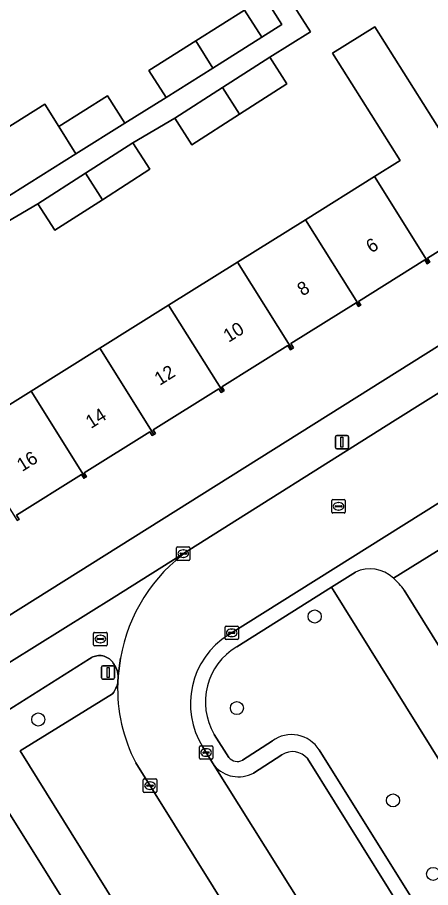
# Model space of a CAD drawing. Extents: x 160077 to 160948, y 386481 to 387498.
# Drawn here: x 160299.5 to 160330.4, y 387078.4 to 387143.6 of the extents above; entities that cross this region are included whole.
import ezdxf

# ---------------------------------------------------------------- set-up
doc = ezdxf.new("R2010")
doc.units = 0
for name, color, linetype in [('IMGEO_Boom', 7, 'Continuous'), ('IMGEO_Erf', 7, 'Continuous'), ('IMGEO_Fietspad_open', 7, 'Continuous'), ('IMGEO_Groenvoorziening', 7, 'Continuous'), ('IMGEO_Kolk', 7, 'Continuous'), ('IMGEO_Lichtmast', 7, 'Continuous'), ('IMGEO_Pand', 7, 'Continuous'), ('IMGEO_Pand_nummerreeks', 7, 'Continuous'), ('IMGEO_Parkeervlak_open', 7, 'Continuous'), ('IMGEO_Rijbaan_lokaal_open', 7, 'Continuous'), ('IMGEO_Rioolput', 7, 'Continuous'), ('IMGEO_Voetpad_open', 7, 'Continuous')]:
    doc.layers.add(name, color=color, linetype=linetype)

msp = doc.modelspace()

# ---------------------------------------------------------------- linework, layer by layer
at = {"layer": 'IMGEO_Boom'}
for centre in [(160321.705, 387098.726), (160315.887, 387091.865), (160301.019, 387091.011), (160327.568, 387084.957), (160330.57, 387079.447)]:
    msp.add_circle(centre, 0.489, dxfattribs=at)
at = {"layer": 'IMGEO_Erf'}
for points in [[(160295.356, 387112.402), (160300.473, 387115.599), (160305.616, 387118.812), (160310.771, 387122.034), (160315.933, 387125.259), (160321.019, 387128.437), (160326.185, 387131.665), (160328.097, 387132.859), (160323.049, 387140.905), (160326.213, 387142.89), (160331.264, 387134.838), (160336.535, 387138.132), (160325.196, 387156.306)], [(160296.174, 387133.735), (160301.501, 387137.095), (160302.558, 387135.409), (160306.209, 387137.711), (160307.493, 387135.674), (160310.583, 387137.583), (160309.299, 387139.62), (160312.804, 387141.83), (160316.456, 387144.133), (160317.74, 387142.096), (160319.242, 387143.043), (160312.905, 387153.093)], [(160315.822, 387151.223), (160321.391, 387142.502), (160318.35, 387140.604), (160319.627, 387138.612), (160316.068, 387136.329), (160312.506, 387134.044), (160311.229, 387136.035), (160308.102, 387134.201), (160309.379, 387132.209), (160305.819, 387129.926), (160302.258, 387127.641), (160300.981, 387129.632), (160297.804, 387127.766)], [(160335.007, 387128.601), (160330.151, 387125.56), (160330.334, 387125.268), (160330.236, 387125.207), (160330.134, 387125.144), (160329.952, 387125.436), (160324.98, 387122.323), (160325.159, 387122.037), (160325.069, 387121.981), (160324.982, 387121.926), (160324.803, 387122.213), (160319.922, 387119.157), (160320.117, 387118.843), (160320.002, 387118.772), (160319.89, 387118.702), (160319.695, 387119.015), (160314.767, 387115.93), (160314.939, 387115.655), (160314.82, 387115.581), (160314.698, 387115.505), (160314.527, 387115.779), (160309.618, 387112.706), (160309.79, 387112.43), (160309.667, 387112.353), (160309.545, 387112.276), (160309.372, 387112.552), (160304.452, 387109.472), (160304.632, 387109.185), (160304.535, 387109.124), (160304.441, 387109.065), (160304.261, 387109.353), (160299.391, 387106.304), (160299.584, 387105.994), (160299.435, 387105.901)], [(160280.982, 387087.594), (160343.569, 387126.901)]]:
    msp.add_lwpolyline(points, dxfattribs=at)
at = {"layer": 'IMGEO_Fietspad_open'}
for points in [[(160312.287, 387103.692), (160306.706, 387100.18), (160285.544, 387086.986), (160271.369, 387078.046), (160267.934, 387075.923), (160267.508, 387075.659)], [(160295.34, 387089.573), (160304.848, 387095.547), (160304.902, 387095.586), (160304.995, 387095.644), (160305.093, 387095.693), (160305.195, 387095.734), (160305.3, 387095.765), (160305.407, 387095.787), (160305.516, 387095.798), (160305.626, 387095.801), (160305.735, 387095.793), (160305.843, 387095.776), (160305.95, 387095.749), (160306.053, 387095.712), (160306.153, 387095.667), (160306.248, 387095.613), (160306.338, 387095.55), (160306.422, 387095.48), (160306.5, 387095.402), (160306.57, 387095.318), (160306.633, 387095.228), (160306.687, 387095.133), (160306.748, 387095.038), (160306.824, 387094.897), (160306.887, 387094.749), (160306.936, 387094.596), (160306.972, 387094.44), (160306.994, 387094.281), (160307.175, 387095.604)]]:
    msp.add_lwpolyline(points, dxfattribs=at)
msp.add_arc((160319.451, 387093.504), 12.454, 125.11565, 170.29469, dxfattribs=at)
at = {"layer": 'IMGEO_Groenvoorziening'}
for points in [[(160324.753, 387102.042), (160322.972, 387100.922), (160336.931, 387078.479), (160340.738, 387080.879), (160328.409, 387100.701)], [(160322.045, 387088.734), (160330.858, 387074.649), (160336.931, 387078.479), (160322.972, 387100.922), (160315.875, 387096.46)], [(160298.298, 387071.04), (160305.079, 387074.014), (160295.34, 387089.573)], [(160314.181, 387089.899), (160315.284, 387088.163)], [(160316.308, 387087.967), (160318.538, 387089.412)]]:
    msp.add_lwpolyline(points, dxfattribs=at)
for centre, radius, start, end in [((160325.849, 387099.737), 2.552, 46.81419, 115.42695), ((160323.857, 387097.388), 5.63, 36.04696, 48.3986), ((160318.328, 387092.327), 4.806, 120.6955, 210.35017), ((160319.974, 387087.43), 2.448, 32.19689, 125.91937), ((160315.916, 387088.69), 0.822, 219.82929, 298.49929)]:
    msp.add_arc(centre, radius, start, end, dxfattribs=at)
at = {"layer": 'IMGEO_Kolk'}
for p, q in [((160311.367, 387103.004), (160311.367, 387103.856)), ((160311.442, 387103.93), (160312.294, 387103.93)), ((160311.855, 387103.71), (160311.88, 387103.71)), ((160312.368, 387103.856), (160312.368, 387103.004)), ((160311.626, 387103.424), (160311.626, 387103.436)), ((160312.064, 387103.387), (160311.666, 387103.387)), ((160311.669, 387103.473), (160312.067, 387103.473)), ((160311.878, 387103.15), (160311.853, 387103.15)), ((160312.11, 387103.436), (160312.11, 387103.424)), ((160312.294, 387102.93), (160311.442, 387102.93)), ((160314.994, 387097.073), (160314.994, 387097.925)), ((160315.069, 387097.999), (160315.921, 387097.999)), ((160315.482, 387097.779), (160315.507, 387097.779)), ((160315.995, 387097.925), (160315.995, 387097.073)), ((160315.253, 387097.493), (160315.253, 387097.505)), ((160315.691, 387097.456), (160315.293, 387097.456)), ((160315.296, 387097.542), (160315.694, 387097.542)), ((160315.505, 387097.219), (160315.48, 387097.219)), ((160315.737, 387097.505), (160315.737, 387097.493)), ((160315.921, 387096.999), (160315.069, 387096.999)), ((160313.076, 387088.117), (160313.076, 387088.969)), ((160313.151, 387089.043), (160314.003, 387089.043)), ((160313.564, 387088.823), (160313.589, 387088.823)), ((160314.077, 387088.969), (160314.077, 387088.117)), ((160314.003, 387088.043), (160313.151, 387088.043)), ((160313.335, 387088.537), (160313.335, 387088.549)), ((160313.773, 387088.5), (160313.375, 387088.5)), ((160313.378, 387088.586), (160313.776, 387088.586)), ((160313.587, 387088.263), (160313.562, 387088.263)), ((160313.819, 387088.549), (160313.819, 387088.537)), ((160308.88, 387085.631), (160308.88, 387086.483)), ((160308.955, 387086.557), (160309.807, 387086.557)), ((160309.139, 387086.051), (160309.139, 387086.063)), ((160309.182, 387086.1), (160309.58, 387086.1)), ((160309.368, 387086.337), (160309.393, 387086.337)), ((160309.623, 387086.063), (160309.623, 387086.051)), ((160309.881, 387086.483), (160309.881, 387085.631)), ((160309.807, 387085.557), (160308.955, 387085.557)), ((160309.577, 387086.014), (160309.179, 387086.014)), ((160309.391, 387085.777), (160309.366, 387085.777))]:
    msp.add_line(p, q, dxfattribs=at)
for points in [[(160311.367, 387103.004), (160311.367, 387103.856)], [(160311.442, 387103.93), (160312.294, 387103.93)], [(160312.368, 387103.856), (160312.368, 387103.004)], [(160312.294, 387102.93), (160311.442, 387102.93)], [(160314.994, 387097.073), (160314.994, 387097.925)], [(160315.069, 387097.999), (160315.921, 387097.999)], [(160315.995, 387097.925), (160315.995, 387097.073)], [(160315.921, 387096.999), (160315.069, 387096.999)], [(160313.076, 387088.117), (160313.076, 387088.969)], [(160313.151, 387089.043), (160314.003, 387089.043)], [(160314.077, 387088.969), (160314.077, 387088.117)], [(160314.003, 387088.043), (160313.151, 387088.043)], [(160308.88, 387085.631), (160308.88, 387086.483)], [(160308.955, 387086.557), (160309.807, 387086.557)], [(160309.881, 387086.483), (160309.881, 387085.631)], [(160309.807, 387085.557), (160308.955, 387085.557)]]:
    msp.add_lwpolyline(points, dxfattribs=at)
for centre, radius, start, end in [((160311.444, 387103.854), 0.0765, 91.55205, 178.44795), ((160311.444, 387103.854), 0.0765, 91.55205, 178.44795), ((160312.292, 387103.854), 0.0765, 1.55205, 88.44795), ((160312.292, 387103.854), 0.0765, 1.55205, 88.44795), ((160311.444, 387103.006), 0.0765, 181.55205, 268.44795), ((160311.444, 387103.006), 0.0765, 181.55205, 268.44795), ((160311.666, 387103.433), 0.0403, 85.87752, 175.75265), ((160311.663, 387103.423), 0.0366, 178.93798, 274.71019), ((160312.067, 387103.43), 0.043, 264.86636, 352.45326), ((160312.071, 387103.435), 0.0386, 1.73085, 96.63898), ((160312.292, 387103.006), 0.0765, 271.55205, 358.44795), ((160312.292, 387103.006), 0.0765, 271.55205, 358.44795), ((160315.071, 387097.923), 0.0765, 91.55205, 178.44795), ((160315.071, 387097.923), 0.0765, 91.55205, 178.44795), ((160315.919, 387097.923), 0.0765, 1.55205, 88.44795), ((160315.919, 387097.923), 0.0765, 1.55205, 88.44795), ((160315.293, 387097.502), 0.0403, 85.87752, 175.75265), ((160315.29, 387097.492), 0.0366, 178.93798, 274.71019), ((160315.694, 387097.499), 0.043, 264.86636, 352.45326), ((160315.698, 387097.504), 0.0386, 1.73085, 96.63898), ((160315.071, 387097.075), 0.0765, 181.55205, 268.44795), ((160315.071, 387097.075), 0.0765, 181.55205, 268.44795), ((160315.919, 387097.075), 0.0765, 271.55205, 358.44795), ((160315.919, 387097.075), 0.0765, 271.55205, 358.44795), ((160313.153, 387088.967), 0.0765, 91.55205, 178.44795), ((160313.153, 387088.967), 0.0765, 91.55205, 178.44795), ((160314.001, 387088.967), 0.0765, 1.55205, 88.44795), ((160314.001, 387088.967), 0.0765, 1.55205, 88.44795), ((160313.153, 387088.119), 0.0765, 181.55205, 268.44795), ((160313.153, 387088.119), 0.0765, 181.55205, 268.44795), ((160313.375, 387088.546), 0.0403, 85.87752, 175.75265), ((160313.372, 387088.536), 0.0366, 178.93798, 274.71019), ((160313.776, 387088.543), 0.043, 264.86636, 352.45326), ((160313.78, 387088.548), 0.0386, 1.73085, 96.63898), ((160314.001, 387088.119), 0.0765, 271.55205, 358.44795), ((160314.001, 387088.119), 0.0765, 271.55205, 358.44795), ((160308.957, 387086.481), 0.0765, 91.55205, 178.44795), ((160308.957, 387086.481), 0.0765, 91.55205, 178.44795), ((160309.179, 387086.06), 0.0403, 85.87752, 175.75265), ((160309.176, 387086.05), 0.0366, 178.93798, 274.71019), ((160309.58, 387086.057), 0.043, 264.86636, 352.45326), ((160309.584, 387086.062), 0.0386, 1.73085, 96.63898), ((160309.805, 387086.481), 0.0765, 1.55205, 88.44795), ((160309.805, 387086.481), 0.0765, 1.55205, 88.44795), ((160308.957, 387085.633), 0.0765, 181.55205, 268.44795), ((160308.957, 387085.633), 0.0765, 181.55205, 268.44795), ((160309.805, 387085.633), 0.0765, 271.55205, 358.44795), ((160309.805, 387085.633), 0.0765, 271.55205, 358.44795)]:
    msp.add_arc(centre, radius, start, end, dxfattribs=at)
for centre, major_axis, ratio, start_param, end_param in [((160311.854, 387103.43), (-0.387, 0.002), 0.722429, 4.712389, 7.853982), ((160311.879, 387103.43), (-0.39, 0.002), 0.717154, 1.570796, 4.712389), ((160315.481, 387097.499), (-0.387, 0.002), 0.722429, 4.712389, 7.853982), ((160315.506, 387097.499), (-0.39, 0.002), 0.717154, 1.570796, 4.712389), ((160313.563, 387088.543), (-0.387, 0.002), 0.722429, 4.712389, 7.853982), ((160313.588, 387088.543), (-0.39, 0.002), 0.717154, 1.570796, 4.712389), ((160309.367, 387086.057), (-0.387, 0.002), 0.722429, 4.712389, 7.853982), ((160309.392, 387086.057), (-0.39, 0.002), 0.717154, 1.570796, 4.712389)]:
    msp.add_ellipse(centre, major_axis=major_axis, ratio=ratio, start_param=start_param, end_param=end_param, dxfattribs=at)
at = {"layer": 'IMGEO_Lichtmast'}
for p, q in [((160323.254, 387111.374), (160323.254, 387112.174)), ((160323.254, 387112.174), (160323.254, 387111.374)), ((160323.354, 387112.274), (160324.144, 387112.274)), ((160324.144, 387112.274), (160323.354, 387112.274)), ((160324.244, 387112.174), (160324.244, 387111.374)), ((160324.244, 387111.374), (160324.244, 387112.174)), ((160324.144, 387111.274), (160323.354, 387111.274)), ((160323.354, 387111.274), (160324.144, 387111.274)), ((160305.742, 387094.142), (160305.742, 387094.942)), ((160305.742, 387094.942), (160305.742, 387094.142)), ((160305.842, 387095.042), (160306.632, 387095.042)), ((160306.632, 387095.042), (160305.842, 387095.042)), ((160306.732, 387094.942), (160306.732, 387094.142)), ((160306.732, 387094.142), (160306.732, 387094.942)), ((160306.632, 387094.042), (160305.842, 387094.042)), ((160305.842, 387094.042), (160306.632, 387094.042))]:
    msp.add_line(p, q, dxfattribs=at)
for points in [[(160323.674, 387112.149), (160323.824, 387112.149), (160323.824, 387111.399), (160323.674, 387111.399), (160323.674, 387112.149)], [(160306.162, 387094.917), (160306.312, 387094.917), (160306.312, 387094.167), (160306.162, 387094.167), (160306.162, 387094.917)]]:
    msp.add_lwpolyline(points, dxfattribs=at)
for centre, start, end in [((160323.354, 387112.174), 90, 180), ((160323.354, 387112.174), 90, 180), ((160324.144, 387112.174), 0, 90), ((160324.144, 387112.174), 360, 90), ((160323.354, 387111.374), 180, 270), ((160323.354, 387111.374), 180, 270), ((160324.144, 387111.374), 270, 0), ((160324.144, 387111.374), 270, 0), ((160305.842, 387094.942), 90, 180), ((160305.842, 387094.942), 90, 180), ((160306.632, 387094.942), 0, 90), ((160306.632, 387094.942), 360, 90), ((160305.842, 387094.142), 180, 270), ((160305.842, 387094.142), 180, 270), ((160306.632, 387094.142), 270, 0), ((160306.632, 387094.142), 270, 0)]:
    msp.add_arc(centre, 0.1, start, end, dxfattribs=at)
at = {"layer": 'IMGEO_Pand'}
for points in [[(160317.74, 387142.096), (160316.456, 387144.133), (160312.804, 387141.83), (160314.083, 387139.79)], [(160331.264, 387134.838), (160326.213, 387142.89), (160323.049, 387140.905), (160328.097, 387132.859), (160326.185, 387131.665), (160330.236, 387125.207), (160330.334, 387125.268), (160330.151, 387125.56), (160335.007, 387128.601), (160335.2, 387128.293), (160335.322, 387128.369)], [(160309.299, 387139.62), (160310.583, 387137.583), (160314.083, 387139.79), (160312.804, 387141.83)], [(160319.627, 387138.612), (160318.35, 387140.604), (160314.811, 387138.333), (160316.068, 387136.329)], [(160311.229, 387136.035), (160312.506, 387134.044), (160316.068, 387136.329), (160314.811, 387138.333)], [(160307.493, 387135.674), (160306.209, 387137.711), (160302.558, 387135.409), (160303.837, 387133.369)], [(160303.837, 387133.369), (160302.558, 387135.409), (160301.501, 387137.095), (160296.174, 387133.735), (160298.519, 387130.015), (160300.336, 387131.161)], [(160309.379, 387132.209), (160308.102, 387134.201), (160304.562, 387131.93), (160305.819, 387129.926)], [(160300.981, 387129.632), (160302.258, 387127.641), (160305.819, 387129.926), (160304.562, 387131.93)], [(160326.185, 387131.665), (160321.019, 387128.437), (160325.069, 387121.981), (160325.159, 387122.037), (160324.98, 387122.323), (160329.952, 387125.436), (160330.134, 387125.144), (160330.236, 387125.207)], [(160321.019, 387128.437), (160315.933, 387125.259), (160320.002, 387118.772), (160320.117, 387118.843), (160319.922, 387119.157), (160324.803, 387122.213), (160324.982, 387121.926), (160325.069, 387121.981)], [(160315.933, 387125.259), (160310.771, 387122.034), (160314.82, 387115.581), (160314.939, 387115.655), (160314.767, 387115.93), (160319.695, 387119.015), (160319.89, 387118.702), (160320.002, 387118.772)], [(160310.771, 387122.034), (160305.616, 387118.812), (160309.667, 387112.353), (160309.79, 387112.43), (160309.618, 387112.706), (160314.527, 387115.779), (160314.698, 387115.505), (160314.82, 387115.581)], [(160305.616, 387118.812), (160300.473, 387115.599), (160304.535, 387109.124), (160304.632, 387109.185), (160304.452, 387109.472), (160309.372, 387112.552), (160309.545, 387112.276), (160309.667, 387112.353)], [(160300.473, 387115.599), (160295.356, 387112.402), (160299.435, 387105.901), (160299.584, 387105.994), (160299.391, 387106.304), (160304.261, 387109.353), (160304.441, 387109.065), (160304.535, 387109.124)]]:
    msp.add_lwpolyline(points, close=True, dxfattribs=at)
at = {"layer": 'IMGEO_Parkeervlak_open'}
for points in [[(160306.963, 387093.751), (160306.938, 387093.646), (160306.888, 387093.493), (160306.825, 387093.346), (160306.75, 387093.204), (160306.662, 387093.07), (160306.562, 387092.944), (160299.657, 387088.656), (160308.704, 387074.139), (160313.636, 387077.284)], [(160319.259, 387088.375), (160317.135, 387087.004)], [(160335.324, 387065.368), (160321.167, 387088.081)], [(160328.585, 387055.274), (160308.312, 387087.772)], [(160314.192, 387087.558), (160327.471, 387066.343), (160347.453, 387034.413)]]:
    msp.add_lwpolyline(points, dxfattribs=at)
for centre, radius, start, end in [((160318.975, 387093.32), 12.02, 177.94274, 207.48597), ((160320.047, 387087.15), 1.457, 39.73532, 122.74528), ((160316.007, 387089.105), 2.385, 220.4462, 298.23222)]:
    msp.add_arc(centre, radius, start, end, dxfattribs=at)
at = {"layer": 'IMGEO_Rijbaan_lokaal_open'}
for points in [[(160315.26, 387097.353), (160334.948, 387109.719), (160343.341, 387114.991), (160359.57, 387125.106), (160365.852, 387129.187), (160369.512, 387131.565), (160371.46, 387132.799), (160367.808, 387138.652), (160366.236, 387137.692), (160361.255, 387134.373), (160358.054, 387132.381), (160349.554, 387127.092), (160327.734, 387113.414), (160312.287, 387103.692)], [(160307.175, 387095.604), (160306.994, 387094.281), (160306.963, 387093.751)], [(160347.453, 387034.413), (160327.471, 387066.343), (160314.192, 387087.558), (160313.33, 387088.935)], [(160308.312, 387087.772), (160328.585, 387055.274), (160352.547, 387016.942), (160356.728, 387019.59), (160354.231, 387023.611), (160354.195, 387023.671), (160353.989, 387024.056), (160353.818, 387024.459), (160353.683, 387024.875), (160353.587, 387025.301), (160353.528, 387025.734), (160353.509, 387026.171), (160353.529, 387026.608), (160353.588, 387027.041), (160353.685, 387027.467), (160353.82, 387027.883), (160353.992, 387028.285), (160354.198, 387028.671), (160354.439, 387029.036), (160354.711, 387029.378), (160355.012, 387029.695), (160355.341, 387029.983), (160355.694, 387030.241), (160358.635, 387032.059)]]:
    msp.add_lwpolyline(points, dxfattribs=at)
for centre, radius, start, end in [((160319.451, 387093.504), 12.454, 125.11565, 170.29469), ((160318.51, 387092.178), 6.112, 122.13055, 212.04332), ((160318.975, 387093.32), 12.02, 177.94274, 207.48597)]:
    msp.add_arc(centre, radius, start, end, dxfattribs=at)
at = {"layer": 'IMGEO_Rioolput'}
for p, q in [((160322.994, 387106.549), (160322.994, 387107.401)), ((160323.069, 387107.475), (160323.921, 387107.475)), ((160323.253, 387106.969), (160323.253, 387106.981)), ((160323.691, 387106.932), (160323.293, 387106.932)), ((160323.296, 387107.018), (160323.694, 387107.018)), ((160323.482, 387107.255), (160323.507, 387107.255)), ((160323.737, 387106.981), (160323.737, 387106.969)), ((160323.995, 387107.401), (160323.995, 387106.549)), ((160323.921, 387106.475), (160323.069, 387106.475)), ((160323.505, 387106.695), (160323.48, 387106.695)), ((160305.162, 387096.61), (160305.162, 387097.462)), ((160305.237, 387097.536), (160306.089, 387097.536)), ((160305.65, 387097.316), (160305.675, 387097.316)), ((160306.163, 387097.462), (160306.163, 387096.61)), ((160306.089, 387096.536), (160305.237, 387096.536)), ((160305.421, 387097.03), (160305.421, 387097.042)), ((160305.859, 387096.993), (160305.461, 387096.993)), ((160305.464, 387097.079), (160305.862, 387097.079)), ((160305.673, 387096.756), (160305.648, 387096.756)), ((160305.905, 387097.042), (160305.905, 387097.03))]:
    msp.add_line(p, q, dxfattribs=at)
for points in [[(160322.994, 387106.549), (160322.994, 387107.401)], [(160323.069, 387107.475), (160323.921, 387107.475)], [(160323.995, 387107.401), (160323.995, 387106.549)], [(160323.921, 387106.475), (160323.069, 387106.475)], [(160305.162, 387096.61), (160305.162, 387097.462)], [(160305.237, 387097.536), (160306.089, 387097.536)], [(160306.163, 387097.462), (160306.163, 387096.61)], [(160306.089, 387096.536), (160305.237, 387096.536)]]:
    msp.add_lwpolyline(points, dxfattribs=at)
for centre, radius, start, end in [((160323.071, 387107.399), 0.0765, 91.55205, 178.44795), ((160323.071, 387107.399), 0.0765, 91.55205, 178.44795), ((160323.293, 387106.978), 0.0403, 85.87752, 175.75265), ((160323.29, 387106.968), 0.0366, 178.93798, 274.71019), ((160323.694, 387106.975), 0.043, 264.86636, 352.45326), ((160323.698, 387106.98), 0.0386, 1.73085, 96.63898), ((160323.919, 387107.399), 0.0765, 1.55205, 88.44795), ((160323.919, 387107.399), 0.0765, 1.55205, 88.44795), ((160323.071, 387106.551), 0.0765, 181.55205, 268.44795), ((160323.071, 387106.551), 0.0765, 181.55205, 268.44795), ((160323.919, 387106.551), 0.0765, 271.55205, 358.44795), ((160323.919, 387106.551), 0.0765, 271.55205, 358.44795), ((160305.239, 387097.46), 0.0765, 91.55205, 178.44795), ((160305.239, 387097.46), 0.0765, 91.55205, 178.44795), ((160306.087, 387097.46), 0.0765, 1.55205, 88.44795), ((160306.087, 387097.46), 0.0765, 1.55205, 88.44795), ((160305.239, 387096.612), 0.0765, 181.55205, 268.44795), ((160305.239, 387096.612), 0.0765, 181.55205, 268.44795), ((160305.461, 387097.039), 0.0403, 85.87752, 175.75265), ((160305.458, 387097.029), 0.0366, 178.93798, 274.71019), ((160305.862, 387097.036), 0.043, 264.86636, 352.45326), ((160305.866, 387097.041), 0.0386, 1.73085, 96.63898), ((160306.087, 387096.612), 0.0765, 271.55205, 358.44795), ((160306.087, 387096.612), 0.0765, 271.55205, 358.44795)]:
    msp.add_arc(centre, radius, start, end, dxfattribs=at)
for centre, major_axis, ratio, start_param, end_param in [((160323.481, 387106.975), (-0.387, 0.002), 0.722429, 4.712389, 7.853982), ((160323.506, 387106.975), (-0.39, 0.002), 0.717154, 1.570796, 4.712389), ((160305.649, 387097.036), (-0.387, 0.002), 0.722429, 4.712389, 7.853982), ((160305.674, 387097.036), (-0.39, 0.002), 0.717154, 1.570796, 4.712389)]:
    msp.add_ellipse(centre, major_axis=major_axis, ratio=ratio, start_param=start_param, end_param=end_param, dxfattribs=at)
at = {"layer": 'IMGEO_Voetpad_open'}
for points in [[(160312.905, 387153.093), (160319.242, 387143.043), (160317.74, 387142.096), (160314.083, 387139.79), (160310.583, 387137.583), (160307.493, 387135.674), (160303.837, 387133.369), (160300.336, 387131.161), (160298.519, 387130.015)], [(160297.804, 387127.766), (160300.981, 387129.632), (160304.562, 387131.93), (160308.102, 387134.201), (160311.229, 387136.035), (160314.811, 387138.333), (160318.35, 387140.604), (160321.391, 387142.502), (160315.822, 387151.223)], [(160364.462, 387140.04), (160355.514, 387134.432), (160344.857, 387127.71), (160343.569, 387126.901), (160280.982, 387087.594), (160267.725, 387108.811), (160268.541, 387109.335), (160267.688, 387110.692), (160261.349, 387120.779), (160257.386, 387127.102), (160255.281, 387130.409), (160250.939, 387127.668)], [(160373.257, 387129.898), (160371.46, 387132.799), (160369.512, 387131.565), (160365.852, 387129.187), (160365.926, 387129.067), (160366.19, 387128.642), (160335.212, 387109.295), (160334.948, 387109.719), (160315.26, 387097.353)], [(160327.595, 387101.598), (160332.8, 387104.823), (160332.836, 387104.821), (160337.313, 387107.631), (160366.585, 387125.965), (160370.686, 387128.708), (160371.835, 387129.422)], [(160285.544, 387086.986), (160306.706, 387100.18), (160312.287, 387103.692), (160327.734, 387113.414), (160349.554, 387127.092)], [(160332.836, 387104.821), (160332.8, 387104.823), (160327.595, 387101.598)], [(160315.875, 387096.46), (160322.972, 387100.922), (160324.753, 387102.042)], [(160328.409, 387100.701), (160340.738, 387080.879), (160341.605, 387079.558), (160360.794, 387049.005), (160361.637, 387047.604), (160372.873, 387029.693), (160357.744, 387020.203), (160356.728, 387019.59), (160358.002, 387017.565), (160376.49, 387029.194), (160375.214, 387031.231), (160334.323, 387096.522)], [(160308.704, 387074.139), (160299.657, 387088.656), (160306.562, 387092.944), (160306.662, 387093.07), (160306.75, 387093.204), (160306.825, 387093.346), (160306.888, 387093.493), (160306.938, 387093.646), (160306.963, 387093.751), (160306.994, 387094.281), (160306.972, 387094.44), (160306.936, 387094.596), (160306.887, 387094.749), (160306.824, 387094.897), (160306.748, 387095.038), (160306.687, 387095.133), (160306.633, 387095.228), (160306.57, 387095.318), (160306.5, 387095.402), (160306.422, 387095.48), (160306.338, 387095.55), (160306.248, 387095.613), (160306.153, 387095.667), (160306.053, 387095.712), (160305.95, 387095.749), (160305.843, 387095.776), (160305.735, 387095.793), (160305.626, 387095.801), (160305.516, 387095.798), (160305.407, 387095.787), (160305.3, 387095.765), (160305.195, 387095.734), (160305.093, 387095.693), (160304.995, 387095.644), (160304.902, 387095.586), (160304.848, 387095.547), (160295.34, 387089.573), (160305.079, 387074.014)], [(160315.284, 387088.163), (160314.181, 387089.899)], [(160318.538, 387089.412), (160316.308, 387087.967)], [(160313.33, 387088.935), (160314.192, 387087.558)], [(160337.381, 387076.883), (160341.605, 387079.558), (160340.738, 387080.879), (160336.931, 387078.479), (160330.858, 387074.649), (160322.045, 387088.734)], [(160317.135, 387087.004), (160319.259, 387088.375)], [(160321.167, 387088.081), (160335.324, 387065.368)]]:
    msp.add_lwpolyline(points, dxfattribs=at)
for centre, radius, start, end in [((160325.849, 387099.737), 2.552, 46.81419, 115.42695), ((160323.857, 387097.388), 5.63, 36.04696, 48.3986), ((160318.51, 387092.178), 6.112, 122.13055, 212.04332), ((160318.328, 387092.327), 4.806, 120.6955, 210.35017), ((160319.974, 387087.43), 2.448, 32.19689, 125.91937), ((160315.916, 387088.69), 0.822, 219.82929, 298.49929), ((160320.047, 387087.15), 1.457, 39.73532, 122.74528), ((160316.007, 387089.105), 2.385, 220.4462, 298.23222)]:
    msp.add_arc(centre, radius, start, end, dxfattribs=at)

# ---------------------------------------------------------------- texts
at = {"layer": 'IMGEO_Pand_nummerreeks'}
for s, p in [('6', (160325.944, 387125.9)), ('8', (160320.799, 387122.679)), ('10', (160315.26, 387119.212)), ('12', (160310.106, 387115.985)), ('14', (160304.96, 387112.763)), ('16', (160299.812, 387109.54))]:
    msp.add_text(s, height=1, rotation=32.04553, dxfattribs=at).set_placement(p)

doc.saveas('drawing.dxf')
